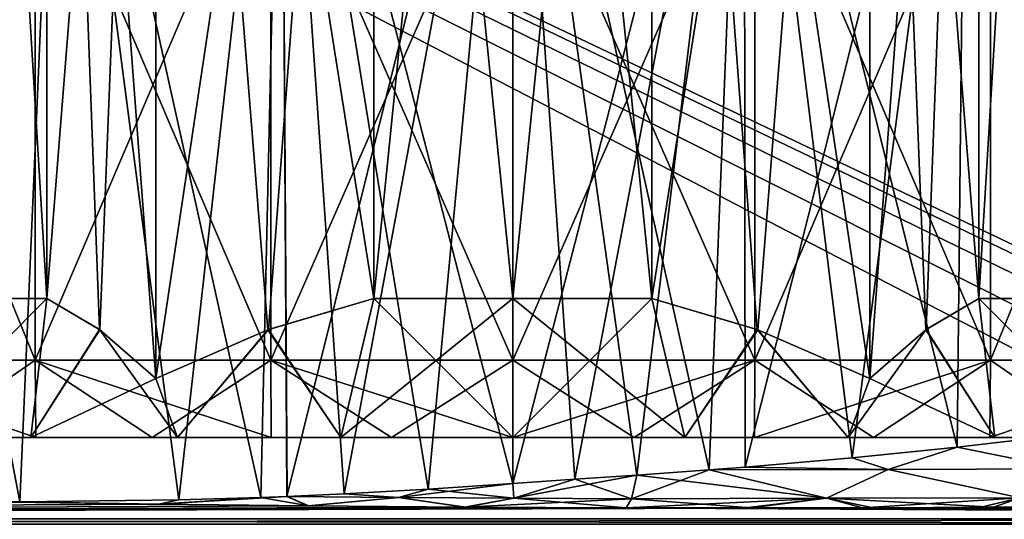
# Model space of a CAD drawing. Header units: metres. Extents: x -104 to 104, y -111 to 38.
# Tile 455 of 656: x -79.69 to -73.32, y 10.47 to 13.7. Entities that reach past the tile are written whole.
import ezdxf

# ---------------------------------------------------------------- set-up
doc = ezdxf.new("R2010")
doc.units = ezdxf.units.M
doc.layers.add('solid_509367_AD153', color=7, linetype='CONTINUOUS')

msp = doc.modelspace()

# ---------------------------------------------------------------- linework, layer by layer
at = {"layer": 'solid_509367_AD153'}
for points in [[(-80.050705, 11.9, 2.05), (-80.050865, 20.799999, 2.049639), (-79.514099, 20.799999, 2.779423)], [(-79.514099, 11.9, -2.779423), (-79.514099, 20.799999, -2.779423), (-80.050865, 20.799999, -2.049639)], [(-80.050705, 11.9, -2.05), (-79.514099, 11.9, -2.779423), (-80.050865, 20.799999, -2.049639)], [(-79.514099, 11.9, 2.779423), (-80.050705, 11.9, 2.05), (-79.514099, 20.799999, 2.779423)], [(-78.809402, 11.381198, 4), (-79.514099, 20.799999, 2.779423), (-78.809402, 20.799999, 4)], [(-79.173843, 11.69908, 3.368766), (-79.514099, 11.9, 2.779423), (-79.514099, 20.799999, 2.779423)], [(-79.173843, 11.69908, 3.368766), (-79.514099, 20.799999, 2.779423), (-78.809402, 11.381198, 4)], [(-79.514099, 11.9, -2.779423), (-78.809402, 20.799999, -4), (-79.514099, 20.799999, -2.779423)], [(-79.171738, 11.697538, -3.372419), (-78.809402, 20.799999, -4), (-79.514099, 11.9, -2.779423)], [(-78.809402, 11.381198, -4), (-78.809402, 20.799999, -4), (-79.171738, 11.697538, -3.372419)], [(-77.400002, 11.9, 4), (-78.809402, 20.799999, 4), (-77.400002, 20.799999, 4)], [(-78.084732, 11.697538, 4), (-78.809402, 20.799999, 4), (-77.400002, 11.9, 4)], [(-78.084732, 11.697538, 4), (-78.809402, 11.381198, 4), (-78.809402, 20.799999, 4)], [(-78.809402, 11.381198, -4), (-77.400002, 20.799999, -4), (-78.809402, 20.799999, -4)], [(-78.080513, 11.69908, -4), (-77.400002, 20.799999, -4), (-78.809402, 11.381198, -4)], [(-78.080513, 11.69908, -4), (-77.400002, 11.9, -4), (-77.400002, 20.799999, -4)], [(-77.400002, 11.9, 4), (-77.400002, 20.799999, 4), (-76.5, 20.799999, 4.099938)], [(-76.5, 11.9, 4.1), (-77.400002, 11.9, 4), (-76.5, 20.799999, 4.099938)], [(-76.5, 11.9, -4.1), (-76.5, 20.799999, -4.099938), (-77.400002, 20.799999, -4)], [(-77.400002, 11.9, -4), (-76.5, 11.9, -4.1), (-77.400002, 20.799999, -4)], [(-76.5, 11.9, 4.1), (-76.5, 20.799999, 4.099938), (-75.599998, 20.799999, 4)], [(-75.599998, 11.9, 4), (-76.5, 11.9, 4.1), (-75.599998, 20.799999, 4)], [(-75.599998, 11.9, -4), (-75.599998, 20.799999, -4), (-76.5, 20.799999, -4.099938)], [(-76.5, 11.9, -4.1), (-75.599998, 11.9, -4), (-76.5, 20.799999, -4.099938)], [(-74.190598, 11.381198, 4), (-75.599998, 20.799999, 4), (-74.190598, 20.799999, 4)], [(-74.919487, 11.69908, 4), (-75.599998, 11.9, 4), (-75.599998, 20.799999, 4)], [(-74.919487, 11.69908, 4), (-75.599998, 20.799999, 4), (-74.190598, 11.381198, 4)], [(-75.599998, 11.9, -4), (-74.190598, 20.799999, -4), (-75.599998, 20.799999, -4)], [(-74.915268, 11.697538, -4), (-74.190598, 20.799999, -4), (-75.599998, 11.9, -4)], [(-74.915268, 11.697538, -4), (-74.190598, 11.381198, -4), (-74.190598, 20.799999, -4)], [(-73.485901, 11.9, 2.779423), (-74.190598, 20.799999, 4), (-73.485901, 20.799999, 2.779423)], [(-73.828262, 11.697538, 3.372419), (-74.190598, 20.799999, 4), (-73.485901, 11.9, 2.779423)], [(-74.190598, 11.381198, 4), (-74.190598, 20.799999, 4), (-73.828262, 11.697538, 3.372419)], [(-74.190598, 11.381198, -4), (-73.485901, 20.799999, -2.779423), (-74.190598, 20.799999, -4)], [(-73.826157, 11.69908, -3.368766), (-73.485901, 20.799999, -2.779423), (-74.190598, 11.381198, -4)], [(-73.826157, 11.69908, -3.368766), (-73.485901, 11.9, -2.779423), (-73.485901, 20.799999, -2.779423)], [(-73.485901, 11.9, 2.779423), (-73.485901, 20.799999, 2.779423), (-72.949135, 20.799999, 2.049639)], [(-72.949295, 11.9, 2.05), (-73.485901, 11.9, 2.779423), (-72.949135, 20.799999, 2.049639)], [(-72.949295, 11.9, -2.05), (-72.949135, 20.799999, -2.049639), (-73.485901, 20.799999, -2.779423)], [(-73.485901, 11.9, -2.779423), (-72.949295, 11.9, -2.05), (-73.485901, 20.799999, -2.779423)], [(-88.5, -7.5, -19), (-88.5, 19.5, -19), (88.5, 19.5, -19)], [(-36.57795, -7.5, -19), (-88.5, -7.5, -19), (88.5, 19.5, -19)], [(-88.5, 19.5, 19), (-23.262661, 11.611843, 19), (-22.036695, 13.796837, 19)], [(-88.5, 19.5, 19), (-24.274422, 9.313841, 19), (-23.262661, 11.611843, 19)], [(-88.5, 19.5, 19), (-25.057833, 6.933899, 19), (-24.274422, 9.313841, 19)], [(-88.5, 19.5, 19), (-25.610046, 4.486145, 19), (-25.057833, 6.933899, 19)], [(-88.5, 19.5, 19), (-25.922733, 1.996398, 19), (-25.610046, 4.486145, 19)], [(-88.5, 19.5, 19), (-25.994944, -0.508141, 19), (-25.922733, 1.996398, 19)], [(-88.5, 19.5, 19), (-28.25597, -9.176244, 19), (-25.994944, -0.508141, 19)], [(-88.5, 19.5, 19), (-30.260374, -8.449453, 19), (-28.25597, -9.176244, 19)], [(-88.5, 19.5, 19), (-32.333549, -7.923218, 19), (-30.260374, -8.449453, 19)], [(-88.5, 19.5, 19), (-34.437721, -7.607192, 19), (-32.333549, -7.923218, 19)], [(-88.5, 19.5, 19), (-36.57795, -7.5, 19), (-34.437721, -7.607192, 19)], [(-88.5, 19.5, 19), (-88.5, -7.5, 19), (-36.57795, -7.5, 19)], [(-80.815155, 16.5, -8.462941), (-81.022217, 10.59971, -8.354507), (-79.689629, 10.584156, -8.948534)], [(-79.43293, 16.5, 9.035478), (-79.689644, 10.584156, 8.94853), (-80.815155, 16.5, 8.462941)], [(-80.815155, 16.5, -8.462941), (-79.689629, 10.584156, -8.948534), (-79.43293, 16.5, -9.035478)], [(-79.43293, 16.5, 9.035478), (-78.659668, 10.596139, 9.251261), (-79.689644, 10.584156, 8.94853)], [(-79.43293, 16.5, -9.035478), (-79.689629, 10.584156, -8.948534), (-78.659767, 10.596137, -9.251238)], [(-77.995377, 16.5, 9.380819), (-78.659668, 10.596139, 9.251261), (-79.43293, 16.5, 9.035478)], [(-79.43293, 16.5, -9.035478), (-78.659767, 10.596137, -9.251238), (-78.129745, 10.612549, -9.359162)], [(-79.43293, 16.5, -9.035478), (-78.129745, 10.612549, -9.359162), (-77.995377, 16.5, -9.380819)], [(-77.995377, 16.5, 9.380819), (-78.129646, 10.612551, 9.359179), (-78.659668, 10.596139, 9.251261)], [(-77.995377, 16.5, -9.380819), (-78.129745, 10.612549, -9.359162), (-77.960701, 10.619174, -9.387032)], [(-77.995377, 16.5, 9.380819), (-77.960716, 10.619172, 9.387029), (-78.129646, 10.612551, 9.359179)], [(-76.5, 16.5, 9.5), (-77.960716, 10.619172, 9.387029), (-77.995377, 16.5, 9.380819)], [(-77.995377, 16.5, -9.380819), (-77.960701, 10.619174, -9.387032), (-77.591965, 10.63591, -9.437034)], [(-77.995377, 16.5, -9.380819), (-77.591965, 10.63591, -9.437034), (-77.048134, 10.666221, -9.484174)], [(-77.995377, 16.5, -9.380819), (-77.048134, 10.666221, -9.484174), (-76.5, 10.70348, -9.5)], [(-77.995377, 16.5, -9.380819), (-76.5, 10.70348, -9.5), (-76.5, 16.5, -9.5)], [(-76.5, 16.5, 9.5), (-77.591888, 10.635912, 9.437043), (-77.960716, 10.619172, 9.387029)], [(-76.5, 16.5, 9.5), (-77.048088, 10.666222, 9.484177), (-77.591888, 10.635912, 9.437043)], [(-76.5, 16.5, 9.5), (-76.5, 10.70348, 9.5), (-77.048088, 10.666222, 9.484177)], [(-75.004623, 16.5, 9.380819), (-76.098671, 10.730312, 9.491519), (-76.5, 10.70348, 9.5)], [(-75.004623, 16.5, 9.380819), (-76.5, 10.70348, 9.5), (-76.5, 16.5, 9.5)], [(-76.5, 16.5, -9.5), (-75.697693, 10.757462, -9.466061), (-75.229797, 10.790717, -9.414701)], [(-75.004623, 16.5, -9.380819), (-76.5, 16.5, -9.5), (-75.229797, 10.790717, -9.414701)], [(-76.5, 16.5, -9.5), (-76.098579, 10.730318, -9.491515), (-75.697693, 10.757462, -9.466061)], [(-76.5, 16.5, -9.5), (-76.5, 10.70348, -9.5), (-76.098579, 10.730318, -9.491515)], [(-75.004623, 16.5, 9.380819), (-75.697693, 10.757462, 9.466061), (-76.098671, 10.730312, 9.491519)], [(-75.004623, 16.5, 9.380819), (-75.229767, 10.79072, 9.414697), (-75.697693, 10.757462, 9.466061)], [(-75.004623, 16.5, -9.380819), (-75.229797, 10.790717, -9.414701), (-74.998024, 10.808739, -9.380515)], [(-75.004623, 16.5, 9.380819), (-74.998123, 10.808731, 9.38053), (-75.229767, 10.79072, 9.414697)], [(-73.56707, 16.5, 9.035478), (-74.998123, 10.808731, 9.38053), (-75.004623, 16.5, 9.380819)], [(-75.004623, 16.5, -9.380819), (-74.998024, 10.808739, -9.380515), (-74.305962, 10.868917, -9.24317)], [(-75.004623, 16.5, -9.380819), (-74.305962, 10.868917, -9.24317), (-73.625328, 10.938002, -9.054626)], [(-75.004623, 16.5, -9.380819), (-73.625328, 10.938002, -9.054626), (-73.56707, 16.5, -9.035478)], [(-73.56707, 16.5, 9.035478), (-74.306198, 10.868896, 9.243225), (-74.998123, 10.808731, 9.38053)], [(-73.56707, 16.5, 9.035478), (-73.625725, 10.937958, 9.054752), (-74.306198, 10.868896, 9.243225)], [(-73.56707, 16.5, 9.035478), (-72.959328, 11.016049, 8.815535), (-73.625725, 10.937958, 9.054752)], [(-73.56707, 16.5, -9.035478), (-73.625328, 10.938002, -9.054626), (-72.958733, 11.016124, -8.815294)], [(-72.184845, 16.5, 8.462941), (-72.959328, 11.016049, 8.815535), (-73.56707, 16.5, 9.035478)], [(-73.56707, 16.5, -9.035478), (-72.958733, 11.016124, -8.815294), (-72.322594, 11.101532, -8.53225)], [(-73.56707, 16.5, -9.035478), (-72.322594, 11.101532, -8.53225), (-72.184845, 16.5, -8.462941)], [(-79.590172, 11.5, 9.510565), (-79.590172, 15.066987, 9.510565), (-81.039902, 15.066987, 8.910066)], [(-81.039902, 11.5, 8.910066), (-79.590172, 11.5, 9.510565), (-81.039902, 15.066987, 8.910066)], [(-81.039902, 11.5, -8.910066), (-81.039902, 15.066987, -8.910066), (-79.590172, 15.066987, -9.510565)], [(-79.590172, 11.5, -9.510565), (-81.039902, 11.5, -8.910066), (-79.590172, 15.066987, -9.510565)], [(-78.064346, 11.5, 9.876884), (-78.064346, 15.066987, 9.876884), (-79.590172, 15.066987, 9.510565)], [(-79.590172, 11.5, 9.510565), (-78.064346, 11.5, 9.876884), (-79.590172, 15.066987, 9.510565)], [(-79.590172, 11.5, -9.510565), (-79.590172, 15.066987, -9.510565), (-78.064346, 15.066987, -9.876884)], [(-78.064346, 11.5, -9.876884), (-79.590172, 11.5, -9.510565), (-78.064346, 15.066987, -9.876884)], [(-76.5, 11.5, 10), (-76.5, 15.066987, 10), (-78.064346, 15.066987, 9.876884)], [(-78.064346, 11.5, 9.876884), (-76.5, 11.5, 10), (-78.064346, 15.066987, 9.876884)], [(-78.064346, 11.5, -9.876884), (-78.064346, 15.066987, -9.876884), (-76.5, 15.066987, -10)], [(-76.5, 11.5, -10), (-78.064346, 11.5, -9.876884), (-76.5, 15.066987, -10)], [(-74.935654, 11.5, 9.876884), (-74.935654, 15.066987, 9.876884), (-76.5, 15.066987, 10)], [(-76.5, 11.5, 10), (-74.935654, 11.5, 9.876884), (-76.5, 15.066987, 10)], [(-76.5, 11.5, -10), (-76.5, 15.066987, -10), (-74.935654, 15.066987, -9.876884)], [(-74.935654, 11.5, -9.876884), (-76.5, 11.5, -10), (-74.935654, 15.066987, -9.876884)], [(-73.409828, 11.5, 9.510565), (-73.409828, 15.066987, 9.510565), (-74.935654, 15.066987, 9.876884)], [(-74.935654, 11.5, 9.876884), (-73.409828, 11.5, 9.510565), (-74.935654, 15.066987, 9.876884)], [(-74.935654, 11.5, -9.876884), (-74.935654, 15.066987, -9.876884), (-73.409828, 15.066987, -9.510565)], [(-73.409828, 11.5, -9.510565), (-74.935654, 11.5, -9.876884), (-73.409828, 15.066987, -9.510565)], [(-71.960098, 11.5, 8.910066), (-71.960098, 15.066987, 8.910066), (-73.409828, 15.066987, 9.510565)], [(-73.409828, 11.5, 9.510565), (-71.960098, 11.5, 8.910066), (-73.409828, 15.066987, 9.510565)], [(-73.409828, 11.5, -9.510565), (-73.409828, 15.066987, -9.510565), (-71.960098, 15.066987, -8.910066)], [(-71.960098, 11.5, -8.910066), (-73.409828, 11.5, -9.510565), (-71.960098, 15.066987, -8.910066)], [(-79.514099, 11.9, -2.779423), (-80.408852, 11, -3.117648), (-79.617065, 11, -3.909419)], [(-80.050705, 11.9, -2.05), (-80.408852, 11, -3.117648), (-79.514099, 11.9, -2.779423)], [(-79.514099, 11.9, 2.779423), (-79.617065, 11, 3.909419), (-80.408852, 11, 3.117648)], [(-79.514099, 11.9, 2.779423), (-80.408852, 11, 3.117648), (-80.050705, 11.9, 2.05)], [(-79.171738, 11.697538, -3.372419), (-79.514099, 11.9, -2.779423), (-79.617065, 11, -3.909419)], [(-79.173843, 11.69908, 3.368766), (-79.617065, 11, 3.909419), (-79.514099, 11.9, 2.779423)], [(-78.084732, 11.697538, 4), (-77.400002, 11.9, 4), (-77.613037, 11, 4.874448)], [(-78.080513, 11.69908, -4), (-77.613037, 11, -4.874448), (-77.400002, 11.9, -4)], [(-77.400002, 11.9, -4), (-77.613037, 11, -4.874448), (-76.5, 11, -4.999864)], [(-76.5, 11.9, 4.1), (-76.5, 11, 4.999864), (-77.613037, 11, 4.874448)], [(-76.5, 11.9, 4.1), (-77.613037, 11, 4.874448), (-77.400002, 11.9, 4)], [(-77.400002, 11.9, -4), (-76.5, 11, -4.999864), (-76.5, 11.9, -4.1)], [(-76.5, 11.9, -4.1), (-76.5, 11, -4.999864), (-75.386963, 11, -4.874448)], [(-76.5, 11.9, -4.1), (-75.386963, 11, -4.874448), (-75.599998, 11.9, -4)], [(-75.599998, 11.9, 4), (-75.386963, 11, 4.874448), (-76.5, 11, 4.999864)], [(-75.599998, 11.9, 4), (-76.5, 11, 4.999864), (-76.5, 11.9, 4.1)], [(-74.915268, 11.697538, -4), (-75.599998, 11.9, -4), (-75.386963, 11, -4.874448)], [(-74.919487, 11.69908, 4), (-75.386963, 11, 4.874448), (-75.599998, 11.9, 4)], [(-73.828262, 11.697538, 3.372419), (-73.485901, 11.9, 2.779423), (-73.382935, 11, 3.909419)], [(-73.826157, 11.69908, -3.368766), (-73.382935, 11, -3.909419), (-73.485901, 11.9, -2.779423)], [(-73.485901, 11.9, -2.779423), (-73.382935, 11, -3.909419), (-72.591148, 11, -3.117648)], [(-73.485901, 11.9, -2.779423), (-72.591148, 11, -3.117648), (-72.949295, 11.9, -2.05)], [(-73.485901, 11.9, 2.779423), (-72.591148, 11, 3.117648), (-73.382935, 11, 3.909419)], [(-72.949295, 11.9, 2.05), (-72.591148, 11, 3.117648), (-73.485901, 11.9, 2.779423)], [(-79.173843, 11.69908, 3.368766), (-78.809402, 11.381198, 4), (-79.617065, 11, 3.909419)], [(-79.171738, 11.697538, -3.372419), (-79.617065, 11, -3.909419), (-78.669685, 11, -4.504706)], [(-78.809402, 11.381198, -4), (-79.171738, 11.697538, -3.372419), (-78.669685, 11, -4.504706)], [(-78.080513, 11.69908, -4), (-78.809402, 11.381198, -4), (-78.669685, 11, -4.504706)], [(-78.084732, 11.697538, 4), (-78.669685, 11, 4.504706), (-78.809402, 11.381198, 4)], [(-78.080513, 11.69908, -4), (-78.669685, 11, -4.504706), (-77.613037, 11, -4.874448)], [(-78.084732, 11.697538, 4), (-77.613037, 11, 4.874448), (-78.669685, 11, 4.504706)], [(-74.919487, 11.69908, 4), (-74.330315, 11, 4.504706), (-75.386963, 11, 4.874448)], [(-74.915268, 11.697538, -4), (-75.386963, 11, -4.874448), (-74.330315, 11, -4.504706)], [(-74.919487, 11.69908, 4), (-74.190598, 11.381198, 4), (-74.330315, 11, 4.504706)], [(-74.915268, 11.697538, -4), (-74.330315, 11, -4.504706), (-74.190598, 11.381198, -4)], [(-73.828262, 11.697538, 3.372419), (-73.382935, 11, 3.909419), (-74.330315, 11, 4.504706)], [(-74.190598, 11.381198, 4), (-73.828262, 11.697538, 3.372419), (-74.330315, 11, 4.504706)], [(-73.826157, 11.69908, -3.368766), (-74.190598, 11.381198, -4), (-73.382935, 11, -3.909419)], [(-79.584595, 11, 8.985106), (-79.590172, 11.5, 9.510565), (-81.039902, 11.5, 8.910066)], [(-79.584595, 11, 8.985106), (-81.039902, 11.5, 8.910066), (-80.316109, 11, 8.699846)], [(-79.590172, 11.5, -9.510565), (-80.316109, 11, -8.699846), (-81.039902, 11.5, -8.910066)], [(-79.590172, 11.5, -9.510565), (-79.584595, 11, -8.985106), (-80.316109, 11, -8.699846)], [(-78.063622, 11, 9.370269), (-78.064346, 11.5, 9.876884), (-79.590172, 11.5, 9.510565)], [(-78.832115, 11, 9.209303), (-79.590172, 11.5, 9.510565), (-79.584595, 11, 8.985106)], [(-78.063622, 11, 9.370269), (-79.590172, 11.5, 9.510565), (-78.832115, 11, 9.209303)], [(-79.590172, 11.5, -9.510565), (-78.832115, 11, -9.209303), (-79.584595, 11, -8.985106)], [(-78.064346, 11.5, -9.876884), (-78.832115, 11, -9.209303), (-79.590172, 11.5, -9.510565)], [(-78.064346, 11.5, -9.876884), (-78.063622, 11, -9.370269), (-78.832115, 11, -9.209303)], [(-76.5, 11, 9.499834), (-76.5, 11.5, 10), (-78.064346, 11.5, 9.876884)], [(-77.2845, 11, 9.467553), (-78.064346, 11.5, 9.876884), (-78.063622, 11, 9.370269)], [(-76.5, 11, 9.499834), (-78.064346, 11.5, 9.876884), (-77.2845, 11, 9.467553)], [(-78.064346, 11.5, -9.876884), (-77.2845, 11, -9.467553), (-78.063622, 11, -9.370269)], [(-76.5, 11.5, -10), (-77.2845, 11, -9.467553), (-78.064346, 11.5, -9.876884)], [(-76.5, 11.5, -10), (-76.5, 11, -9.499834), (-77.2845, 11, -9.467553)], [(-75.7155, 11, 9.467553), (-74.935654, 11.5, 9.876884), (-76.5, 11.5, 10)], [(-75.7155, 11, 9.467553), (-76.5, 11.5, 10), (-76.5, 11, 9.499834)], [(-74.935654, 11.5, -9.876884), (-75.7155, 11, -9.467553), (-76.5, 11, -9.499834)], [(-74.935654, 11.5, -9.876884), (-76.5, 11, -9.499834), (-76.5, 11.5, -10)], [(-74.936378, 11, 9.370269), (-74.935654, 11.5, 9.876884), (-75.7155, 11, 9.467553)], [(-74.935654, 11.5, -9.876884), (-74.936378, 11, -9.370269), (-75.7155, 11, -9.467553)], [(-74.167885, 11, 9.209303), (-74.935654, 11.5, 9.876884), (-74.936378, 11, 9.370269)], [(-73.409828, 11.5, -9.510565), (-74.167885, 11, -9.209303), (-74.936378, 11, -9.370269)], [(-73.409828, 11.5, -9.510565), (-74.936378, 11, -9.370269), (-74.935654, 11.5, -9.876884)], [(-74.167885, 11, 9.209303), (-73.409828, 11.5, 9.510565), (-74.935654, 11.5, 9.876884)], [(-73.415405, 11, 8.985106), (-73.409828, 11.5, 9.510565), (-74.167885, 11, 9.209303)], [(-73.409828, 11.5, -9.510565), (-73.415405, 11, -8.985106), (-74.167885, 11, -9.209303)], [(-72.683891, 11, 8.699846), (-73.409828, 11.5, 9.510565), (-73.415405, 11, 8.985106)], [(-71.960098, 11.5, -8.910066), (-72.683891, 11, -8.699846), (-73.415405, 11, -8.985106)], [(-71.960098, 11.5, -8.910066), (-73.415405, 11, -8.985106), (-73.409828, 11.5, -9.510565)], [(-72.683891, 11, 8.699846), (-71.960098, 11.5, 8.910066), (-73.409828, 11.5, 9.510565)], [(-78.809402, 11.381198, 4), (-78.669685, 11, 4.504706), (-79.617065, 11, 3.909419)], [(-74.190598, 11.381198, -4), (-74.330315, 11, -4.504706), (-73.382935, 11, -3.909419)], [(-78.669685, 11, 4.504706), (-84.855003, 11, 4.5215), (-85.199692, 11, 3.81604)], [(-79.617065, 11, 3.909419), (-78.669685, 11, 4.504706), (-85.199692, 11, 3.81604)], [(-80.408852, 11, 3.117648), (-79.617065, 11, 3.909419), (-85.199692, 11, 3.81604)], [(-79.617065, 11, -3.909419), (-85.199692, 11, -3.81604), (-84.855003, 11, -4.5215)], [(-79.617065, 11, -3.909419), (-80.408852, 11, -3.117648), (-85.199692, 11, -3.81604)], [(-76.5, 11, 4.999864), (-84.452942, 11, 5.195917), (-84.855003, 11, 4.5215)], [(-77.613037, 11, 4.874448), (-76.5, 11, 4.999864), (-84.855003, 11, 4.5215)], [(-78.669685, 11, 4.504706), (-77.613037, 11, 4.874448), (-84.855003, 11, 4.5215)], [(-77.613037, 11, -4.874448), (-84.855003, 11, -4.5215), (-84.452942, 11, -5.195917)], [(-78.669685, 11, -4.504706), (-79.617065, 11, -3.909419), (-84.855003, 11, -4.5215)], [(-77.613037, 11, -4.874448), (-78.669685, 11, -4.504706), (-84.855003, 11, -4.5215)], [(-69.003166, 11, 5.835021), (-83.996834, 11, 5.835021), (-84.452942, 11, 5.195917)], [(-68.547058, 11, 5.195917), (-69.003166, 11, 5.835021), (-84.452942, 11, 5.195917)], [(-76.5, 11, 4.999864), (-68.547058, 11, 5.195917), (-84.452942, 11, 5.195917)], [(-84.452942, 11, -5.195917), (-83.996834, 11, -5.835021), (-68.547058, 11, -5.195917)], [(-76.5, 11, -4.999864), (-84.452942, 11, -5.195917), (-68.547058, 11, -5.195917)], [(-76.5, 11, -4.999864), (-77.613037, 11, -4.874448), (-84.452942, 11, -5.195917)], [(-69.510742, 11, 6.434062), (-83.489258, 11, 6.434062), (-83.996834, 11, 5.835021)], [(-69.003166, 11, 5.835021), (-69.510742, 11, 6.434062), (-83.996834, 11, 5.835021)], [(-83.996834, 11, -5.835021), (-69.003166, 11, -5.835021), (-68.547058, 11, -5.195917)], [(-83.996834, 11, -5.835021), (-83.489258, 11, -6.434062), (-69.003166, 11, -5.835021)], [(-70.065826, 11, 6.989377), (-82.934174, 11, 6.989377), (-83.489258, 11, 6.434062)], [(-69.510742, 11, 6.434062), (-70.065826, 11, 6.989377), (-83.489258, 11, 6.434062)], [(-83.489258, 11, -6.434062), (-69.510742, 11, -6.434062), (-69.003166, 11, -5.835021)], [(-83.489258, 11, -6.434062), (-82.934174, 11, -6.989377), (-69.510742, 11, -6.434062)], [(-70.665085, 11, 7.496704), (-82.334915, 11, 7.496704), (-82.934174, 11, 6.989377)], [(-70.065826, 11, 6.989377), (-70.665085, 11, 7.496704), (-82.934174, 11, 6.989377)], [(-82.934174, 11, -6.989377), (-70.065826, 11, -6.989377), (-69.510742, 11, -6.434062)], [(-82.934174, 11, -6.989377), (-82.334915, 11, -7.496704), (-70.065826, 11, -6.989377)], [(-71.303993, 11, 7.953082), (-81.696007, 11, 7.953082), (-82.334915, 11, 7.496704)], [(-70.665085, 11, 7.496704), (-71.303993, 11, 7.953082), (-82.334915, 11, 7.496704)], [(-82.334915, 11, -7.496704), (-70.665085, 11, -7.496704), (-70.065826, 11, -6.989377)], [(-82.334915, 11, -7.496704), (-81.696007, 11, -7.953082), (-70.665085, 11, -7.496704)], [(-71.978577, 11, 8.354855), (-81.021423, 11, 8.354855), (-81.696007, 11, 7.953082)], [(-71.303993, 11, 7.953082), (-71.978577, 11, 8.354855), (-81.696007, 11, 7.953082)], [(-81.696007, 11, -7.953082), (-71.303993, 11, -7.953082), (-70.665085, 11, -7.496704)], [(-81.696007, 11, -7.953082), (-81.021423, 11, -8.354855), (-71.303993, 11, -7.953082)], [(-72.683891, 11, 8.699846), (-80.316109, 11, 8.699846), (-81.021423, 11, 8.354855)], [(-71.978577, 11, 8.354855), (-72.683891, 11, 8.699846), (-81.021423, 11, 8.354855)], [(-81.021423, 11, -8.354855), (-71.978577, 11, -8.354855), (-71.303993, 11, -7.953082)], [(-81.021423, 11, -8.354855), (-80.316109, 11, -8.699846), (-71.978577, 11, -8.354855)], [(-73.415405, 11, 8.985106), (-79.584595, 11, 8.985106), (-80.316109, 11, 8.699846)], [(-72.683891, 11, 8.699846), (-73.415405, 11, 8.985106), (-80.316109, 11, 8.699846)], [(-80.316109, 11, -8.699846), (-72.683891, 11, -8.699846), (-71.978577, 11, -8.354855)], [(-80.316109, 11, -8.699846), (-79.584595, 11, -8.985106), (-72.683891, 11, -8.699846)], [(-74.167885, 11, 9.209303), (-78.832115, 11, 9.209303), (-79.584595, 11, 8.985106)], [(-73.415405, 11, 8.985106), (-74.167885, 11, 9.209303), (-79.584595, 11, 8.985106)], [(-79.584595, 11, -8.985106), (-73.415405, 11, -8.985106), (-72.683891, 11, -8.699846)], [(-79.584595, 11, -8.985106), (-78.832115, 11, -9.209303), (-73.415405, 11, -8.985106)], [(-74.936378, 11, 9.370269), (-78.063622, 11, 9.370269), (-78.832115, 11, 9.209303)], [(-74.167885, 11, 9.209303), (-74.936378, 11, 9.370269), (-78.832115, 11, 9.209303)], [(-78.832115, 11, -9.209303), (-74.167885, 11, -9.209303), (-73.415405, 11, -8.985106)], [(-78.832115, 11, -9.209303), (-78.063622, 11, -9.370269), (-74.167885, 11, -9.209303)], [(-75.7155, 11, 9.467553), (-77.2845, 11, 9.467553), (-78.063622, 11, 9.370269)], [(-74.936378, 11, 9.370269), (-75.7155, 11, 9.467553), (-78.063622, 11, 9.370269)], [(-78.063622, 11, -9.370269), (-74.936378, 11, -9.370269), (-74.167885, 11, -9.209303)], [(-78.063622, 11, -9.370269), (-77.2845, 11, -9.467553), (-74.936378, 11, -9.370269)], [(-75.7155, 11, 9.467553), (-76.5, 11, 9.499834), (-77.2845, 11, 9.467553)], [(-77.2845, 11, -9.467553), (-75.7155, 11, -9.467553), (-74.936378, 11, -9.370269)], [(-77.2845, 11, -9.467553), (-76.5, 11, -9.499834), (-75.7155, 11, -9.467553)], [(-76.5, 11, 4.999864), (-75.386963, 11, 4.874448), (-68.547058, 11, 5.195917)], [(-76.5, 11, -4.999864), (-68.547058, 11, -5.195917), (-68.144997, 11, -4.5215)], [(-75.386963, 11, -4.874448), (-76.5, 11, -4.999864), (-68.144997, 11, -4.5215)], [(-75.386963, 11, 4.874448), (-68.144997, 11, 4.5215), (-68.547058, 11, 5.195917)], [(-75.386963, 11, 4.874448), (-74.330315, 11, 4.504706), (-68.144997, 11, 4.5215)], [(-74.330315, 11, -4.504706), (-75.386963, 11, -4.874448), (-68.144997, 11, -4.5215)], [(-74.330315, 11, 4.504706), (-73.382935, 11, 3.909419), (-68.144997, 11, 4.5215)], [(-74.330315, 11, -4.504706), (-68.144997, 11, -4.5215), (-67.800308, 11, -3.81604)], [(-73.382935, 11, -3.909419), (-74.330315, 11, -4.504706), (-67.800308, 11, -3.81604)], [(-73.625725, 10.937958, 9.054752), (-72.959328, 11.016049, 8.815535), (-72.929047, 10.797795, 9.186541)], [(-73.625328, 10.938002, -9.054626), (-72.929504, 10.797799, -9.186627), (-72.958733, 11.016124, -8.815294)], [(-73.382935, 11, 3.909419), (-67.800308, 11, 3.81604), (-68.144997, 11, 4.5215)], [(-73.382935, 11, 3.909419), (-72.591148, 11, 3.117648), (-67.800308, 11, 3.81604)], [(-72.591148, 11, -3.117648), (-73.382935, 11, -3.909419), (-67.800308, 11, -3.81604)], [(-74.306198, 10.868896, 9.243225), (-73.625725, 10.937958, 9.054752), (-74.072189, 10.792457, 9.371211)], [(-73.625328, 10.938002, -9.054626), (-74.305962, 10.868917, -9.24317), (-74.07235, 10.792456, -9.371229)], [(-73.625328, 10.938002, -9.054626), (-74.07235, 10.792456, -9.371229), (-72.929504, 10.797799, -9.186627)], [(-73.625725, 10.937958, 9.054752), (-72.929047, 10.797795, 9.186541), (-74.072189, 10.792457, 9.371211)], [(-74.306198, 10.868896, 9.243225), (-74.072189, 10.792457, 9.371211), (-74.998123, 10.808731, 9.38053)], [(-74.305962, 10.868917, -9.24317), (-74.998024, 10.808739, -9.380515), (-74.07235, 10.792456, -9.371229)], [(-75.229767, 10.79072, 9.414697), (-75.732124, 10.604335, 9.932182), (-75.697693, 10.757462, 9.466061)], [(-75.229767, 10.79072, 9.414697), (-74.471001, 10.606944, 9.931956), (-75.732124, 10.604335, 9.932182)], [(-74.471115, 10.606943, -9.931947), (-75.229797, 10.790717, -9.414701), (-75.697693, 10.757462, -9.466061)], [(-74.998024, 10.808739, -9.380515), (-75.229797, 10.790717, -9.414701), (-74.07235, 10.792456, -9.371229)], [(-74.471115, 10.606943, -9.931947), (-74.07235, 10.792456, -9.371229), (-75.229797, 10.790717, -9.414701)], [(-74.998123, 10.808731, 9.38053), (-74.072189, 10.792457, 9.371211), (-75.229767, 10.79072, 9.414697)], [(-75.229767, 10.79072, 9.414697), (-74.072189, 10.792457, 9.371211), (-74.471001, 10.606944, 9.931956)], [(-74.471115, 10.606943, -9.931947), (-73.219063, 10.610931, -9.785365), (-74.07235, 10.792456, -9.371229)], [(-74.072189, 10.792457, 9.371211), (-73.218643, 10.61092, 9.785354), (-74.471001, 10.606944, 9.931956)], [(-73.219063, 10.610931, -9.785365), (-72.929504, 10.797799, -9.186627), (-74.07235, 10.792456, -9.371229)], [(-74.072189, 10.792457, 9.371211), (-72.929047, 10.797795, 9.186541), (-73.218643, 10.61092, 9.785354)], [(-77.238945, 10.612175, 9.651584), (-77.048088, 10.666222, 9.484177), (-76.5, 10.70348, 9.5)], [(-76.49308, 10.607136, 9.833458), (-77.238945, 10.612175, 9.651584), (-76.5, 10.70348, 9.5)], [(-76.5, 10.70348, -9.5), (-77.048134, 10.666221, -9.484174), (-76.493057, 10.607136, -9.833463)], [(-76.098579, 10.730318, -9.491515), (-76.5, 10.70348, -9.5), (-76.493057, 10.607136, -9.833463)], [(-76.098671, 10.730312, 9.491519), (-76.49308, 10.607136, 9.833458), (-76.5, 10.70348, 9.5)], [(-75.697693, 10.757462, 9.466061), (-75.732124, 10.604335, 9.932182), (-76.49308, 10.607136, 9.833458)], [(-76.098671, 10.730312, 9.491519), (-75.697693, 10.757462, 9.466061), (-76.49308, 10.607136, 9.833458)], [(-76.098579, 10.730318, -9.491515), (-76.493057, 10.607136, -9.833463), (-75.732124, 10.604335, -9.932182)], [(-76.098579, 10.730318, -9.491515), (-75.732124, 10.604335, -9.932182), (-75.697693, 10.757462, -9.466061)], [(-75.732124, 10.604335, -9.932182), (-74.471115, 10.606943, -9.931947), (-75.697693, 10.757462, -9.466061)], [(-77.238945, 10.612175, 9.651584), (-77.960716, 10.619172, 9.387029), (-77.591888, 10.635912, 9.437043)], [(-77.591965, 10.63591, -9.437034), (-77.960701, 10.619174, -9.387032), (-77.238914, 10.612175, -9.651594)], [(-77.048134, 10.666221, -9.484174), (-77.591965, 10.63591, -9.437034), (-77.238914, 10.612175, -9.651594)], [(-77.238945, 10.612175, 9.651584), (-77.591888, 10.635912, 9.437043), (-77.048088, 10.666222, 9.484177)], [(-77.048134, 10.666221, -9.484174), (-77.238914, 10.612175, -9.651594), (-76.493057, 10.607136, -9.833463)], [(-98.071495, 10.47339, -13.178531), (-78.789337, 10.569135, -9.522157), (-81.022217, 10.59971, -8.354507)], [(-78.789055, 10.569137, 9.522105), (-98.071495, 10.47339, 13.178531), (-79.689644, 10.584156, 8.94853)], [(-78.789337, 10.569135, -9.522157), (-79.689629, 10.584156, -8.948534), (-81.022217, 10.59971, -8.354507)], [(-78.659668, 10.596139, 9.251261), (-78.789055, 10.569137, 9.522105), (-79.689644, 10.584156, 8.94853)], [(-78.659767, 10.596137, -9.251238), (-79.689629, 10.584156, -8.948534), (-78.789337, 10.569135, -9.522157)], [(-78.129745, 10.612549, -9.359162), (-78.789337, 10.569135, -9.522157), (-77.82, 10.557655, -9.960527)], [(-78.129745, 10.612549, -9.359162), (-78.659767, 10.596137, -9.251238), (-78.789337, 10.569135, -9.522157)], [(-77.960716, 10.619172, 9.387029), (-77.825615, 10.557696, 9.958957), (-78.789055, 10.569137, 9.522105)], [(-78.129646, 10.612551, 9.359179), (-77.960716, 10.619172, 9.387029), (-78.789055, 10.569137, 9.522105)], [(-78.659668, 10.596139, 9.251261), (-78.129646, 10.612551, 9.359179), (-78.789055, 10.569137, 9.522105)], [(-78.129745, 10.612549, -9.359162), (-77.82, 10.557655, -9.960527), (-77.960701, 10.619174, -9.387032)], [(-77.238945, 10.612175, 9.651584), (-77.825615, 10.557696, 9.958957), (-77.960716, 10.619172, 9.387029)], [(-77.960701, 10.619174, -9.387032), (-77.82, 10.557655, -9.960527), (-77.238914, 10.612175, -9.651594)], [(-77.238945, 10.612175, 9.651584), (-76.813522, 10.549942, 10.255089), (-77.825615, 10.557696, 9.958957)], [(-77.238914, 10.612175, -9.651594), (-77.82, 10.557655, -9.960527), (-76.804817, 10.549882, -10.257396)], [(-76.49308, 10.607136, 9.833458), (-76.813522, 10.549942, 10.255089), (-77.238945, 10.612175, 9.651584)], [(-77.238914, 10.612175, -9.651594), (-76.804817, 10.549882, -10.257396), (-76.493057, 10.607136, -9.833463)], [(-75.732124, 10.604335, 9.932182), (-76.813522, 10.549942, 10.255089), (-76.49308, 10.607136, 9.833458)], [(-75.732124, 10.604335, 9.932182), (-75.766975, 10.545978, 10.406508), (-76.813522, 10.549942, 10.255089)], [(-76.493057, 10.607136, -9.833463), (-76.804817, 10.549882, -10.257396), (-75.766975, 10.545978, -10.406508)], [(-76.493057, 10.607136, -9.833463), (-75.766975, 10.545978, -10.406508), (-75.732124, 10.604335, -9.932182)], [(-74.471001, 10.606944, 9.931956), (-74.997002, 10.545269, 10.433551), (-75.766975, 10.545978, 10.406508)], [(-74.471001, 10.606944, 9.931956), (-75.766975, 10.545978, 10.406508), (-75.732124, 10.604335, 9.932182)], [(-75.732124, 10.604335, -9.932182), (-75.766975, 10.545978, -10.406508), (-74.958755, 10.54531, -10.432006)], [(-75.732124, 10.604335, -9.932182), (-74.958755, 10.54531, -10.432006), (-74.471115, 10.606943, -9.931947)], [(-74.471001, 10.606944, 9.931956), (-74.235786, 10.545984, 10.406244), (-74.997002, 10.545269, 10.433551)], [(-74.471115, 10.606943, -9.931947), (-74.958755, 10.54531, -10.432006), (-74.167038, 10.546136, -10.400435)], [(-74.471115, 10.606943, -9.931947), (-73.391899, 10.548466, -10.311489), (-73.219063, 10.610931, -9.785365)], [(-74.471115, 10.606943, -9.931947), (-74.167038, 10.546136, -10.400435), (-73.391899, 10.548466, -10.311489)], [(-73.218643, 10.61092, 9.785354), (-74.235786, 10.545984, 10.406244), (-74.471001, 10.606944, 9.931956)], [(-73.218643, 10.61092, 9.785354), (-73.48246, 10.548132, 10.324211), (-74.235786, 10.545984, 10.406244)], [(-73.218643, 10.61092, 9.785354), (-72.731682, 10.551774, 10.185123), (-73.48246, 10.548132, 10.324211)], [(-73.219063, 10.610931, -9.785365), (-73.391899, 10.548466, -10.311489), (-72.633369, 10.552302, -10.164953)], [(-78.789055, 10.569137, 9.522105), (-77.825615, 10.557696, 9.958957), (-98.071495, 10.47339, 13.178531)], [(-98.071495, 10.47339, -13.178531), (-77.82, 10.557655, -9.960527), (-78.789337, 10.569135, -9.522157)], [(-77.825615, 10.557696, 9.958957), (-76.813522, 10.549942, 10.255089), (-98.071495, 10.47339, 13.178531)], [(-98.071495, 10.47339, -13.178531), (-76.804817, 10.549882, -10.257396), (-77.82, 10.557655, -9.960527)], [(-76.813522, 10.549942, 10.255089), (-75.766975, 10.545978, 10.406508), (-98.071495, 10.47339, 13.178531)], [(-98.071495, 10.47339, -13.178531), (-62.666489, 10.47339, -13.178531), (-76.804817, 10.549882, -10.257396)], [(-73.48246, 10.548132, 10.324211), (-62.666489, 10.47339, 13.178531), (-98.071495, 10.47339, 13.178531)], [(-74.235786, 10.545984, 10.406244), (-73.48246, 10.548132, 10.324211), (-98.071495, 10.47339, 13.178531)], [(-74.997002, 10.545269, 10.433551), (-74.235786, 10.545984, 10.406244), (-98.071495, 10.47339, 13.178531)], [(-75.766975, 10.545978, 10.406508), (-74.997002, 10.545269, 10.433551), (-98.071495, 10.47339, 13.178531)], [(-62.666489, 10.47339, -13.178531), (-75.766975, 10.545978, -10.406508), (-76.804817, 10.549882, -10.257396)], [(-62.666489, 10.47339, -13.178531), (-74.958755, 10.54531, -10.432006), (-75.766975, 10.545978, -10.406508)], [(-62.666489, 10.47339, -13.178531), (-74.167038, 10.546136, -10.400435), (-74.958755, 10.54531, -10.432006)], [(-62.666489, 10.47339, -13.178531), (-73.391899, 10.548466, -10.311489), (-74.167038, 10.546136, -10.400435)], [(-73.48246, 10.548132, 10.324211), (-72.731682, 10.551774, 10.185123), (-62.666489, 10.47339, 13.178531)], [(-62.666489, 10.47339, -13.178531), (-72.633369, 10.552302, -10.164953), (-73.391899, 10.548466, -10.311489)], [(-62.666489, 10.438499, 13.562835), (-98.071495, 10.47339, 13.178531), (-62.666489, 10.47339, 13.178531)], [(-98.066742, 10.438958, 13.559886), (-98.071495, 10.47339, 13.178531), (-62.666489, 10.438499, 13.562835)], [(-98.066734, 10.438925, -13.560106), (-62.666489, 10.47339, -13.178531), (-98.071495, 10.47339, -13.178531)], [(-98.066734, 10.438925, -13.560106), (-62.666489, 10.438499, -13.562838), (-62.666489, 10.47339, -13.178531)]]:
    msp.add_3dface(points, dxfattribs=at)

doc.saveas('drawing.dxf')
